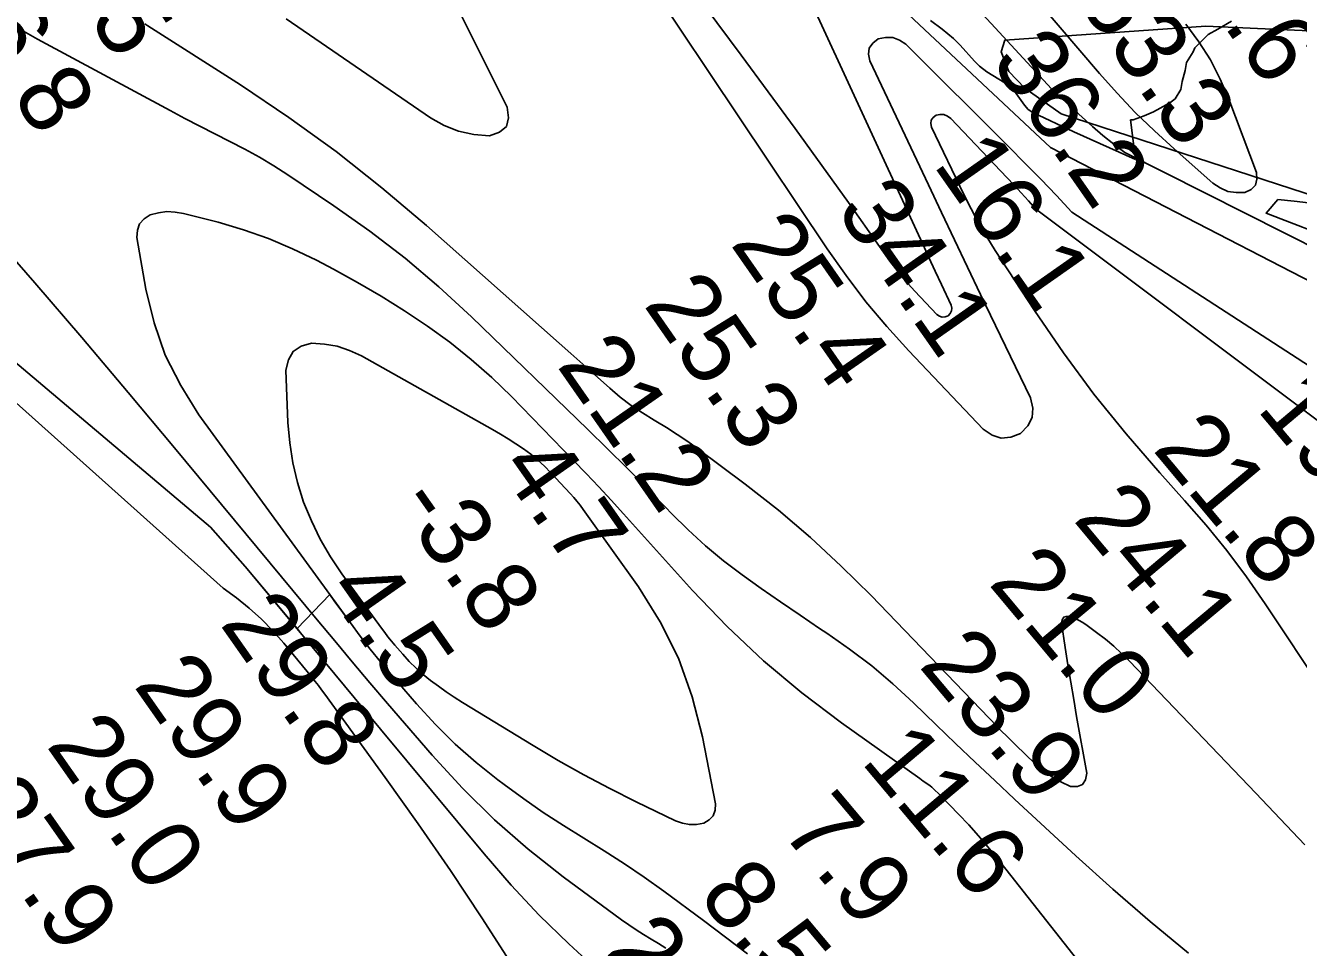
# Model space of a CAD drawing. Extents: x 3161615 to 3199515, y 867541 to 892976.
# Drawn here: x 3185167 to 3186369, y 885758 to 886628 of the extents above; entities that cross this region are included whole.
import ezdxf

# ---------------------------------------------------------------- set-up
doc = ezdxf.new("R2010")
doc.units = 0
for name, color, linetype in [('V-LEVE-TOET', 7, 'Continuous'), ('V-RIVR-RANG', 7, 'Continuous'), ('V-SITE-VEGE', 7, 'Continuous'), ('V-TOPO-DPTH', 7, 'Continuous'), ('V-TOPO-MAJR', 7, 'Continuous'), ('V-TOPO-MINR', 7, 'Continuous'), ('V-TOPO-WATR', 7, 'Continuous')]:
    doc.layers.add(name, color=color, linetype=linetype)

msp = doc.modelspace()

# ---------------------------------------------------------------- linework, layer by layer
at = {"layer": 'V-LEVE-TOET'}
msp.add_lwpolyline([(3185487.3, 887466.7), (3185606, 887386.4), (3185845.3, 887206.7), (3186100.9, 887029.1), (3186374.3, 886840.6), (3186676.3, 886637.2), (3186702.7, 886614.3), (3186701.3, 886610.3), (3186693.6, 886608.7), (3186281.4, 886627.5), (3186091.7, 886614.1), (3186088.2, 886603.2), (3186095.5, 886584.6), (3186110.5, 886568.9), (3186145, 886544.6), (3186425.4, 886453.6), (3186627, 886455.1), (3187020.1, 886447.2), (3187462.5, 886445.5), (3187597.7, 886431.8), (3187840.1, 886422.1), (3187915, 886426.6)], dxfattribs=at)
at = {"layer": 'V-SITE-VEGE'}
for points in [[(3186215.2, 886501.6), (3186156.7, 886527.6), (3186118, 886546), (3186113.8, 886548.9), (3186110.2, 886552.7), (3186104.1, 886561.6), (3186099.8, 886567.3), (3186096.9, 886570), (3186091.6, 886573.9), (3186074.8, 886584.4), (3186067.8, 886589.7), (3186063, 886594.3), (3186049.7, 886609.6), (3186043.3, 886615.8), (3186032.6, 886624.5), (3186021.7, 886632.7)], [(3186305.6, 886632), (3186292.8, 886624.5), (3186283.8, 886619.6)], [(3186283.8, 886619.6), (3186271, 886607), (3186269.6, 886603.2), (3186263.2, 886593.1), (3186261.8, 886585.5), (3186259.2, 886575.3), (3186257.8, 886567.7), (3186252.6, 886558.9), (3186247.5, 886555.1), (3186232.1, 886546.4), (3186223.2, 886542.7), (3186213, 886539), (3186210.4, 886539), (3186215.2, 886501.6)], [(3186408.5, 886423.9), (3186338.3, 886451), (3186349.5, 886463.8), (3186364.8, 886462.3), (3186388.9, 886459.5)]]:
    msp.add_lwpolyline(points, dxfattribs=at)
at = {"layer": 'V-TOPO-DPTH'}
for points in [[(3184778.8, 886778.7), (3184961.3, 886513.3), (3184967.6, 886504.4), (3184974, 886495.7), (3184980.7, 886487.2), (3184987.6, 886478.8), (3185050.4, 886404.5), (3185065.9, 886387.7), (3185342, 886154.8), (3185374.8, 886117.6), (3185423.7, 886058.9), (3185454.6, 886091)], [(3186374.9, 885855), (3186351.7, 885879.3), (3186328.5, 885903.6), (3186209.3, 886028.3), (3186202, 886035.5), (3186194.5, 886042.5), (3186186.6, 886049.1), (3186178.4, 886055.4), (3186169.3, 886062), (3186165.4, 886064.6), (3186161.4, 886067), (3186157.2, 886068.9), (3186152.8, 886070.6), (3186149.7, 886070.5), (3186147.3, 886069.6), (3186145.9, 886067.3), (3186145.3, 886064.3), (3186148.8, 886041), (3186151.3, 886024.7), (3186153.9, 886008.5), (3186156.7, 885992.2), (3186159.5, 885976), (3186169.1, 885922.6), (3186167.8, 885916.3), (3186165.1, 885911.8), (3186160.2, 885910.1), (3186153.8, 885910.1), (3186144.6, 885914.3), (3186135.9, 885919.3), (3186127.9, 885925.1), (3186120.2, 885931.7), (3186102, 885949.1), (3186097.6, 885953.4), (3186093.3, 885957.7), (3186089, 885962), (3186084.7, 885966.3), (3185965.7, 886090.1), (3185937.4, 886118), (3185908.3, 886145), (3185878, 886170.6), (3185846.7, 886195.1), (3185802, 886228.5), (3185792.4, 886235.5), (3185782.5, 886242.2), (3185772.5, 886248.6), (3185762.3, 886254.7), (3185760.6, 886255.7), (3185749.6, 886262.4), (3185739, 886269.6), (3185728.8, 886277.4), (3185719, 886285.7), (3185715.8, 886288.5), (3185704.7, 886298.5), (3185693.5, 886308.5), (3185682.2, 886318.4), (3185671, 886328.4), (3185545.9, 886439.3), (3185503.8, 886474.9), (3185460.6, 886509.1), (3185415.9, 886541.3), (3185370.2, 886572), (3185282.9, 886627.8), (3185280, 886629.6)], [(3186394, 886250.1), (3186120.6, 886455.1), (3186114, 886462.6), (3186107.3, 886470), (3186100.5, 886477.4), (3186093.6, 886484.7), (3186040.7, 886540.4), (3186037.6, 886542.6), (3186034.2, 886544), (3186030.6, 886544.1), (3186026.8, 886543.3), (3186024.1, 886541.1), (3186022.3, 886538.6), (3186022, 886535.5), (3186022.6, 886532.1), (3186053, 886468.7), (3186059.8, 886455.1), (3186067, 886441.7), (3186074.7, 886428.7), (3186082.7, 886415.8), (3186119.6, 886359.2), (3186147, 886319.2), (3186175.7, 886280.2), (3186206.2, 886242.6), (3186237.9, 886205.9), (3186261.4, 886179.9), (3186281.7, 886156.5), (3186301.3, 886132.5), (3186319.7, 886107.7), (3186337.5, 886082.4), (3186393.2, 885998.7)], [(3186266, 885612), (3186084.4, 885842.2), (3186075.7, 885852.9), (3186066.8, 885863.4), (3186057.6, 885873.7), (3186048.1, 885883.7), (3186031.7, 885900.8), (3186028.9, 885903.6), (3186026.1, 885906.3), (3186022.8, 885909.3), (3186021.3, 885910.6), (3186018.1, 885912.9), (3186014.8, 885915.1), (3186011.5, 885917.4), (3185937.5, 885969.9), (3185900, 885998.4), (3185863.8, 886028.6), (3185829.7, 886061), (3185797, 886095), (3185731.9, 886167.3), (3185720.3, 886180.1), (3185708.6, 886192.7), (3185696.7, 886205.3), (3185684.7, 886217.7), (3185626, 886277.8), (3185607.4, 886295.8), (3185588.1, 886313), (3185567.8, 886329.1), (3185546.8, 886344.4), (3185525.2, 886358.7), (3185503.2, 886372.5), (3185480.7, 886385.6), (3185458, 886398), (3185441.9, 886406.5), (3185419.4, 886417.3), (3185396.6, 886427.1), (3185373.1, 886435.2), (3185349.1, 886442.3), (3185316.5, 886450.7), (3185308.6, 886452), (3185300.8, 886452.4), (3185293, 886451.4), (3185285.2, 886449.4), (3185279.3, 886445.7), (3185274.9, 886441), (3185273, 886434.9), (3185272.6, 886427.9), (3185281.1, 886379.1), (3185288.8, 886347.5), (3185299.3, 886317.1), (3185313.9, 886288.4), (3185331.1, 886260.8), (3185474, 886064.3), (3185483.3, 886051.8), (3185492.8, 886039.5), (3185502.6, 886027.5), (3185512.6, 886015.6), (3185536.5, 885988), (3185554.3, 885968.6), (3185572.9, 885950), (3185592.7, 885932.7), (3185613.2, 885916.2), (3185619.2, 885911.7), (3185637.6, 885898.4), (3185656.1, 885885.5), (3185675.1, 885873.2), (3185694.4, 885861.3), (3185713.7, 885849.4), (3185732.7, 885837.1), (3185751.4, 885824.3), (3185769.8, 885811.2), (3185807.4, 885783.4), (3185828.2, 885767.9), (3185848.9, 885752.2)], [(3185454.6, 886091), (3185331.1, 886260.8), (3185313.9, 886288.4), (3185299.3, 886317.1), (3185288.8, 886347.5), (3185281.1, 886379.1), (3185272.6, 886427.9), (3185273, 886434.9), (3185274.9, 886441), (3185279.3, 886445.7), (3185285.2, 886449.4), (3185293, 886451.4), (3185300.8, 886452.4), (3185308.6, 886452), (3185316.5, 886450.7), (3185349.1, 886442.3), (3185373.1, 886435.2), (3185396.6, 886427.1), (3185419.4, 886417.3), (3185441.9, 886406.5), (3185458, 886398), (3185480.7, 886385.6), (3185503.2, 886372.5), (3185525.2, 886358.7), (3185546.8, 886344.4), (3185567.8, 886329.1), (3185588.1, 886313), (3185607.4, 886295.8), (3185626, 886277.8), (3185684.7, 886217.7), (3185696.7, 886205.3), (3185708.6, 886192.7), (3185720.3, 886180.1), (3185731.9, 886167.3), (3185797, 886095), (3185829.7, 886061), (3185863.8, 886028.6), (3185900, 885998.4), (3185937.5, 885969.9), (3186011.5, 885917.4), (3186014.8, 885915.1), (3186018.1, 885912.9), (3186021.3, 885910.6), (3186022.8, 885909.3), (3186026.1, 885906.3), (3186028.9, 885903.6), (3186031.7, 885900.8), (3186048.1, 885883.7), (3186057.6, 885873.7), (3186066.8, 885863.4), (3186075.7, 885852.9), (3186084.4, 885842.2), (3186266, 885612)], [(3185458.7, 886085.3), (3185454.6, 886091), (3185423.7, 886058.9), (3185427, 886054.9), (3185441, 886038.1), (3185450.2, 886027.1), (3185459.4, 886016), (3185468.5, 886005), (3185477.7, 885994), (3185600.3, 885846.3), (3185625.8, 885816.9), (3185652.3, 885788.5), (3185680.1, 885761.4), (3185708.8, 885735.2)], [(3185848.9, 885752.2), (3185828.2, 885767.9), (3185807.4, 885783.4), (3185769.8, 885811.2), (3185751.4, 885824.3), (3185732.7, 885837.1), (3185713.7, 885849.4), (3185694.4, 885861.3), (3185675.1, 885873.2), (3185656.1, 885885.5), (3185637.6, 885898.4), (3185619.2, 885911.7), (3185613.2, 885916.2), (3185592.7, 885932.7), (3185572.9, 885950), (3185554.3, 885968.6), (3185536.5, 885988), (3185512.6, 886015.6), (3185502.6, 886027.5), (3185492.8, 886039.5), (3185483.3, 886051.8), (3185474, 886064.3), (3185458.7, 886085.3)]]:
    msp.add_lwpolyline(points, dxfattribs=at)
at = {"layer": 'V-TOPO-MAJR'}
msp.add_lwpolyline([(3187249.7, 885960.1), (3186876.9, 886164), (3186830.8, 886198.8), (3186553.5, 886329.8), (3186544.6, 886337), (3186204.9, 886508.1), (3186194.5, 886516.1), (3186184.3, 886524.3), (3186174.4, 886532.8), (3186164.6, 886541.5), (3186155, 886550.4), (3186145.3, 886559.3), (3186135.7, 886568.2), (3185949.3, 886770.5)], dxfattribs=at)
at = {"layer": 'V-TOPO-MINR'}
for points in [[(3185905.8, 886657), (3186008.3, 886434.6), (3186014.2, 886421.8), (3186020.1, 886409), (3186026.1, 886396.3), (3186032, 886383.5), (3186041, 886364.2), (3186041.6, 886361.3), (3186041.4, 886358.7), (3186040.1, 886356.3), (3186038.1, 886354.2), (3186035.4, 886353.1), (3186032.7, 886352.9), (3186030.1, 886353.7), (3186027.7, 886355.4), (3186006.7, 886377.4), (3186000.5, 886384.2), (3185994.5, 886391.1), (3185988.8, 886398.4), (3185983.3, 886405.7), (3185944.1, 886460.9), (3185919.1, 886495.9), (3185893.9, 886530.8), (3185868.4, 886565.5), (3185842.9, 886600.1), (3185640, 886872.7)], [(3185507.8, 886779.5), (3185622.1, 886551.1), (3185623.2, 886541), (3185621.3, 886532.8), (3185614.8, 886527.4), (3185605.3, 886523.8), (3185590.5, 886525.2), (3185576.2, 886528.2), (3185562.6, 886533.8), (3185549.6, 886541), (3185413.3, 886634.3)], [(3186262.7, 886629.2), (3186274.8, 886612.7), (3186285.7, 886595.5), (3186295, 886577.4), (3186303.1, 886558.6), (3186329.3, 886489.4), (3186329.7, 886482.9), (3186328.3, 886477.3), (3186324.2, 886473.4), (3186318.3, 886470.5), (3186310.1, 886470.3), (3186302.3, 886471.5), (3186295, 886474.7), (3186288.2, 886479.2), (3186251.4, 886511.5), (3186232.9, 886528.5), (3186214.9, 886545.9), (3186197.7, 886564.1), (3186181.1, 886582.8), (3186032.7, 886756.5)], [(3187251.3, 885932.3), (3186859.9, 886147.2), (3186843.1, 886159.8), (3186826.4, 886172.3), (3186548.2, 886292.4), (3186532.2, 886302.8), (3186516.3, 886313.4), (3186500.7, 886324.3), (3186134.8, 886512.9), (3186120.4, 886526.4), (3185956, 886680.5)], [(3186379.4, 886306.5), (3186155, 886452), (3186140.4, 886467.5), (3186125.6, 886482.9), (3186110.7, 886498.1), (3186095.7, 886513.2), (3185998.2, 886610.3), (3185992.2, 886614.3), (3185985.9, 886616.8), (3185979.2, 886616.8), (3185972.2, 886615.3), (3185967.1, 886611.3), (3185963.8, 886606.6), (3185963.2, 886601), (3185964.3, 886594.6), (3186019.7, 886477.6), (3186031.9, 886451.7), (3186044.2, 886425.9), (3186056.6, 886400.1), (3186068.9, 886374.3), (3186115.9, 886276.6), (3186118, 886267), (3186117.5, 886258.1), (3186113.3, 886250.2), (3186106.6, 886243), (3186097.3, 886239.6), (3186088.3, 886238.7), (3186079.7, 886241.6), (3186071.4, 886247.1), (3186001.1, 886321), (3185980.4, 886343.9), (3185960.5, 886367.4), (3185941.9, 886392), (3185924.1, 886417.2), (3185757.4, 886666.7)], [(3186265, 885752.8), (3186228.9, 885782.5), (3186193.6, 885813.2), (3186158.8, 885844.5), (3186100.9, 885898.1), (3186082.3, 885915.5), (3186063.7, 885932.9), (3186045.3, 885950.4), (3186027, 885968.1), (3186005.4, 885989), (3185986, 886006.7), (3185966.1, 886023.7), (3185945.2, 886039.6), (3185923.7, 886054.6), (3185916.8, 886059.2), (3185898.4, 886071.6), (3185880, 886084.1), (3185861.9, 886096.8), (3185843.8, 886109.6), (3185826.2, 886123), (3185809.1, 886137.1), (3185792.8, 886152), (3185777, 886167.5), (3185771.7, 886173.1), (3185753.5, 886191.8), (3185735.2, 886210.3), (3185716.7, 886228.7), (3185698.1, 886246.9), (3185588.3, 886353.1), (3185557.5, 886381.3), (3185525.7, 886408.5), (3185492.5, 886433.8), (3185458.4, 886458), (3185415.1, 886487), (3185401.8, 886495.6), (3185388.2, 886503.8), (3185374.3, 886511.4), (3185360.2, 886518.7), (3185346, 886525.7), (3185331.9, 886532.9), (3185317.8, 886540.3), (3185303.8, 886547.7), (3185178.8, 886615), (3185174.3, 886617.5), (3185169.8, 886620), (3185165.4, 886622.6)], [(3186374.9, 885855), (3186351.7, 885879.3), (3186328.5, 885903.6), (3186209.3, 886028.3), (3186202, 886035.5), (3186194.5, 886042.5), (3186186.6, 886049.1), (3186178.4, 886055.4), (3186169.3, 886062), (3186165.4, 886064.6), (3186161.4, 886067), (3186157.2, 886068.9), (3186152.8, 886070.6), (3186149.7, 886070.5), (3186147.3, 886069.6), (3186145.9, 886067.3), (3186145.3, 886064.3), (3186148.8, 886041), (3186151.3, 886024.7), (3186153.9, 886008.5), (3186156.7, 885992.2), (3186159.5, 885976), (3186169.1, 885922.6), (3186167.8, 885916.3), (3186165.1, 885911.8), (3186160.2, 885910.1), (3186153.8, 885910.1), (3186144.6, 885914.3), (3186135.9, 885919.3), (3186127.9, 885925.1), (3186120.2, 885931.7), (3186102, 885949.1), (3186097.6, 885953.4), (3186093.3, 885957.7), (3186089, 885962), (3186084.7, 885966.3), (3185965.7, 886090.1), (3185937.4, 886118), (3185908.3, 886145), (3185878, 886170.6), (3185846.7, 886195.1), (3185802, 886228.5), (3185792.4, 886235.5), (3185782.5, 886242.2), (3185772.5, 886248.6), (3185762.3, 886254.7), (3185760.6, 886255.7), (3185749.6, 886262.4), (3185739, 886269.6), (3185728.8, 886277.4), (3185719, 886285.7), (3185715.8, 886288.5), (3185704.7, 886298.5), (3185693.5, 886308.5), (3185682.2, 886318.4), (3185671, 886328.4), (3185545.9, 886439.3), (3185503.8, 886474.9), (3185460.6, 886509.1), (3185415.9, 886541.3), (3185370.2, 886572), (3185282.9, 886627.8), (3185280, 886629.6)], [(3186394, 886250.1), (3186120.6, 886455.1), (3186114, 886462.6), (3186107.3, 886470), (3186100.5, 886477.4), (3186093.6, 886484.7), (3186040.7, 886540.4), (3186037.6, 886542.6), (3186034.2, 886544), (3186030.6, 886544.1), (3186026.8, 886543.3), (3186024.1, 886541.1), (3186022.3, 886538.6), (3186022, 886535.5), (3186022.6, 886532.1), (3186053, 886468.7), (3186059.8, 886455.1), (3186067, 886441.7), (3186074.7, 886428.7), (3186082.7, 886415.8), (3186119.6, 886359.2), (3186147, 886319.2), (3186175.7, 886280.2), (3186206.2, 886242.6), (3186237.9, 886205.9), (3186261.4, 886179.9), (3186281.7, 886156.5), (3186301.3, 886132.5), (3186319.7, 886107.7), (3186337.5, 886082.4), (3186393.2, 885998.7)], [(3184981.2, 886430.4), (3185354.1, 886097.2), (3185366.6, 886088), (3185378.6, 886078.1), (3185390.1, 886067.8), (3185400.9, 886056.7), (3185411.1, 886045.1), (3185437.7, 886013), (3185440.8, 886009.1), (3185443.9, 886005.2), (3185446.9, 886001.2), (3185449.8, 885997.2), (3185506.9, 885918.4), (3185538, 885874.7), (3185568.4, 885830.7), (3185598.1, 885786), (3185627.2, 885741)], [(3185131.3, 886436.4), (3185176.1, 886385.2), (3185220.5, 886333.7), (3185264.4, 886281.8), (3185308.1, 886229.6), (3185442.7, 886067.1), (3185459.2, 886047.3), (3185475.7, 886027.5), (3185492.4, 886007.9), (3185509.2, 885988.3), (3185551.2, 885939.4), (3185579.9, 885908.3), (3185609.9, 885878.6), (3185641.8, 885850.9), (3185675, 885824.7), (3185730, 885784.1), (3185736.8, 885779.3), (3185743.7, 885774.7), (3185750.7, 885770.3), (3185757.8, 885766), (3185764.9, 885761.7), (3185771.9, 885757.3)], [(3185065.9, 886387.7), (3185342, 886154.8), (3185374.8, 886117.6), (3185441, 886038.1), (3185450.2, 886027.1), (3185459.4, 886016), (3185468.5, 886005), (3185477.7, 885994), (3185600.3, 885846.3), (3185625.8, 885816.9), (3185652.3, 885788.5), (3185680.1, 885761.4), (3185708.8, 885735.2)], [(3185816.6, 885882.4), (3185818.3, 885887.6), (3185818.6, 885893.7), (3185806.5, 885956.9), (3185796.7, 885994.5), (3185783.8, 886030.9), (3185766.4, 886065.3), (3185745.9, 886098.4), (3185693.8, 886171.3), (3185690.9, 886175.3), (3185687.9, 886179.1), (3185684.8, 886182.8), (3185681.5, 886186.4), (3185663.2, 886206), (3185657.1, 886212.1), (3185650.8, 886217.9), (3185644.2, 886223.4), (3185637.3, 886228.5), (3185630.2, 886233.4), (3185623, 886238), (3185615.6, 886242.5), (3185608.2, 886246.8), (3185484.4, 886316.2), (3185473.2, 886321.4), (3185461.7, 886325.3), (3185449.7, 886327.3), (3185437.3, 886328.2), (3185427.5, 886325.4), (3185419.9, 886320.5), (3185415.5, 886312.6), (3185413.2, 886302.7), (3185415.1, 886253.5), (3185416.8, 886234.3), (3185419.6, 886215.3), (3185424.2, 886196.7), (3185429.9, 886178.4), (3185437.3, 886160.6), (3185445.6, 886143.3), (3185455.3, 886126.7), (3185466, 886110.7), (3185503.3, 886059.4), (3185506.4, 886055.3), (3185509.5, 886051.2), (3185512.7, 886047.2), (3185516.1, 886043.3), (3185523.5, 886034.7), (3185529.6, 886028), (3185536, 886021.6), (3185542.8, 886015.6), (3185549.8, 886009.9), (3185557.1, 886004.5), (3185564.4, 885999.2), (3185572, 885994.2), (3185579.7, 885989.3), (3185646.4, 885948.6), (3185670.3, 885934.5), (3185694.5, 885920.9), (3185719, 885908), (3185743.8, 885895.5), (3185780.8, 885877.6), (3185787.4, 885875.3), (3185794, 885874), (3185800.7, 885874.2), (3185807.6, 885875.5), (3185812.8, 885878.5), (3185816.6, 885882.4)]]:
    msp.add_lwpolyline(points, dxfattribs=at)
at = {"layer": 'V-TOPO-WATR'}
msp.add_lwpolyline([(3186266, 885612), (3186084.4, 885842.2), (3186075.7, 885852.9), (3186066.8, 885863.4), (3186057.6, 885873.7), (3186048.1, 885883.7), (3186031.7, 885900.8), (3186028.9, 885903.6), (3186026.1, 885906.3), (3186022.8, 885909.3), (3186021.3, 885910.6), (3186018.1, 885912.9), (3186014.8, 885915.1), (3186011.5, 885917.4), (3185937.5, 885969.9), (3185900, 885998.4), (3185863.8, 886028.6), (3185829.7, 886061), (3185797, 886095), (3185731.9, 886167.3), (3185720.3, 886180.1), (3185708.6, 886192.7), (3185696.7, 886205.3), (3185684.7, 886217.7), (3185626, 886277.8), (3185607.4, 886295.8), (3185588.1, 886313), (3185567.8, 886329.1), (3185546.8, 886344.4), (3185525.2, 886358.7), (3185503.2, 886372.5), (3185480.7, 886385.6), (3185458, 886398), (3185441.9, 886406.5), (3185419.4, 886417.3), (3185396.6, 886427.1), (3185373.1, 886435.2), (3185349.1, 886442.3), (3185316.5, 886450.7), (3185308.6, 886452), (3185300.8, 886452.4), (3185293, 886451.4), (3185285.2, 886449.4), (3185279.3, 886445.7), (3185274.9, 886441), (3185273, 886434.9), (3185272.6, 886427.9), (3185281.1, 886379.1), (3185288.8, 886347.5), (3185299.3, 886317.1), (3185313.9, 886288.4), (3185331.1, 886260.8), (3185474, 886064.3), (3185483.3, 886051.8), (3185492.8, 886039.5), (3185502.6, 886027.5), (3185512.6, 886015.6), (3185536.5, 885988), (3185554.3, 885968.6), (3185572.9, 885950), (3185592.7, 885932.7), (3185613.2, 885916.2), (3185619.2, 885911.7), (3185637.6, 885898.4), (3185656.1, 885885.5), (3185675.1, 885873.2), (3185694.4, 885861.3), (3185713.7, 885849.4), (3185732.7, 885837.1), (3185751.4, 885824.3), (3185769.8, 885811.2), (3185807.4, 885783.4), (3185828.2, 885767.9), (3185848.9, 885752.2)], dxfattribs=at)

# ---------------------------------------------------------------- texts
at = {"layer": 'V-RIVR-RANG'}
for s, rotation, p in [('23.5', 302.4656, (3185159.9, 886739.5)), ('39.6', 304.8783, (3186240.3, 886710.6)), ('16.8', 302.4656, (3185087, 886667.6)), ('53.3', 304.8783, (3186159.4, 886651.7)), ('36.2', 304.8783, (3186077.5, 886594.3)), ('16.1', 305.0581, (3186023.3, 886496.9)), ('34.1', 305.0581, (3185931.4, 886453.7)), ('25.4', 304.8783, (3185831.9, 886422.1)), ('25.3', 304.8783, (3185750, 886364.7)), ('21.2', 304.8783, (3185668.1, 886307.4)), ('19.8', 310.0603, (3186328.6, 886266)), ('21.8', 309.8983, (3186230.3, 886228)), ('4.7', 305.0581, (3185613.1, 886211)), ('-3.8', 305.0581, (3185515.1, 886176.5)), ('24.1', 309.8983, (3186155.3, 886161.8)), ('21.0', 309.8983, (3186075.4, 886101.5)), ('4.5', 305.0581, (3185449.9, 886095.4)), ('29.8', 305.0581, (3185350.1, 886063.5)), ('23.9', 310.0603, (3186009.6, 886023.8)), ('29.9', 305.0581, (3185268.7, 886005.4)), ('29.0', 305.0581, (3185186.2, 885948.9)), ('11.6', 310.0603, (3185955, 885933.4)), ('27.9', 305.0581, (3185104.6, 885891.1)), ('7.9', 310.0603, (3185879.2, 885868.1)), ('8.5', 310.0603, (3185801.2, 885805.6)), ('20.1', 310.0603, (3185713.9, 885754))]:
    msp.add_text(s, height=67, rotation=rotation, dxfattribs=at).set_placement(p)

doc.saveas('drawing.dxf')
